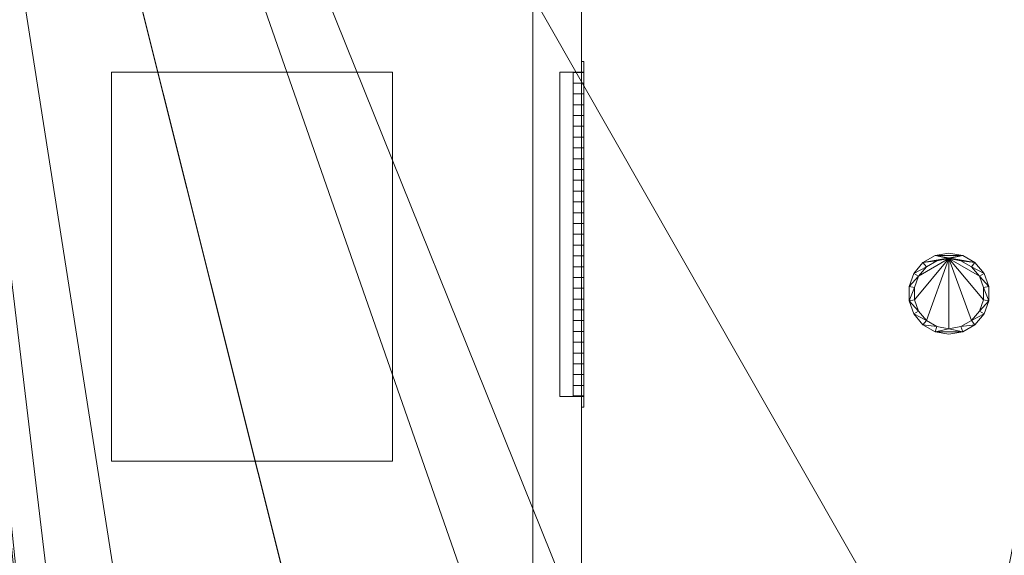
# Model space of a CAD drawing. Header units: inches. Extents: x -263 to 528, y -1 to 602.
# Tile 539 of 656: x 113 to 204, y 402 to 452. Entities that reach past the tile are written whole.
import ezdxf

# ---------------------------------------------------------------- set-up
doc = ezdxf.new("R2010")
doc.units = ezdxf.units.IN
doc.header["$MEASUREMENT"] = 0
for name, color, linetype in [('Twindo - Fixtures', 7, 'Continuous'), ('Twindo - HVAC', 7, 'Continuous'), ('Twindo - Lighting', 7, 'Continuous'), ('Twindo - Slabs', 7, 'Continuous'), ('Twindo - Walls', 7, 'Continuous')]:
    doc.layers.add(name, color=color, linetype=linetype)
doc.layers.add('Twindo - Lighting_Pen_No__10', color=1, linetype='Continuous', lineweight=18)

# ---------------------------------------------------------------- blocks, each defined once
blk = doc.blocks.new('Slab_D0BD3B49-249D-4DA8-80D4-D821BCE50D6B', base_point=(-249.5, 387))
at = {"layer": 'Twindo - Slabs', "lineweight": 0}
mesh = blk.add_polyface(dxfattribs=at)
corners = [(-192, 387), (-249.5, 387), (-249.5, 387, -6), (-192, 387, -6), (-89.75, 579.5), (-249.5, 579.5), (-192, 134.5), (-132, 134.5), (-132, 124.5), (10, 124.5), (10, 13.75), (161.5, 13.75), (161.5, 6.5), (252, 6.5), (252, 14), (415.5, 14), (415.5, 322.5), (222.5, 322.5), (222.5, 357.5), (-4, 357.5), (-4, 413), (101.5, 413), (101.5, 553.5), (-89.75, 553.5), (-249.5, 579.5, -6), (-192, 134.5, -6), (-89.75, 579.5, -6), (-89.75, 553.5, -6), (101.5, 553.5, -6), (101.5, 413, -6), (-4, 413, -6), (-4, 357.5, -6), (222.5, 357.5, -6), (222.5, 322.5, -6), (415.5, 322.5, -6), (415.5, 14, -6), (252, 14, -6), (252, 6.5, -6), (161.5, 6.5, -6), (161.5, 13.75, -6), (10, 13.75, -6), (10, 124.5, -6), (-132, 124.5, -6), (-132, 134.5, -6)]
mesh.append_faces([[corners[k] for k in face] for face in [(0, 1, 2, 3), (1, 5, 24, 2), (6, 0, 3, 25), (5, 4, 26, 24), (7, 6, 25, 43), (8, 7, 43, 42), (9, 8, 42, 41), (10, 9, 41, 40), (11, 10, 40, 39), (12, 11, 39, 38), (13, 12, 38, 37), (14, 13, 37, 36), (15, 14, 36, 35), (16, 15, 35, 34), (17, 16, 34, 33), (18, 17, 33, 32), (19, 18, 32, 31), (20, 19, 31, 30), (21, 20, 30, 29), (22, 21, 29, 28), (23, 22, 28, 27), (4, 23, 27, 26)]], dxfattribs={"color": 254})
mesh.append_faces([[corners[k] for k in face] for face in [(22, 20, 21), (16, 14, 15)]], dxfattribs={"vtx0": -1, "color": 254})
mesh.append_faces([[corners[k] for k in face] for face in [(28, 30, 27), (34, 36, 33)]], dxfattribs={"vtx0": -1, "vtx1": -1, "color": 254})
mesh.append_faces([[corners[k] for k in face] for face in [(4, 0, 7), (19, 23, 8), (19, 9, 11), (43, 3, 26), (42, 27, 31), (39, 41, 31)]], dxfattribs={"vtx0": -1, "vtx1": -1, "vtx2": -1, "color": 254})
mesh.append_faces([[corners[k] for k in face] for face in [(23, 7, 8), (19, 8, 9), (17, 11, 12), (17, 12, 13), (17, 13, 14), (3, 24, 26), (43, 26, 27), (39, 31, 32), (39, 32, 33)]], dxfattribs={"vtx0": -1, "vtx2": -1, "color": 254})
mesh.append_faces([[corners[k] for k in face] for face in [(29, 30, 28), (35, 36, 34)]], dxfattribs={"vtx1": -1, "color": 254})
mesh.append_faces([[corners[k] for k in face] for face in [(4, 5, 0), (23, 4, 7), (19, 20, 23), (22, 23, 20), (18, 19, 11), (17, 18, 11), (16, 17, 14), (42, 43, 27), (30, 31, 27), (41, 42, 31), (38, 39, 33), (37, 38, 33), (36, 37, 33)]], dxfattribs={"vtx1": -1, "vtx2": -1, "color": 254})
mesh.append_faces([[corners[k] for k in face] for face in [(5, 1, 0), (0, 6, 7), (9, 10, 11), (3, 2, 24), (43, 25, 3), (39, 40, 41)]], dxfattribs={"vtx2": -1, "color": 254})
blk = doc.blocks.new('Slab_C16FED3F-F51D-4887-95C2-45D370958F54', base_point=(-255.75, 595))
at = {"layer": 'Twindo - Slabs', "lineweight": 0}
mesh = blk.add_polyface(dxfattribs=at)
corners = [(95.5, 568, 128), (95.5, 570, 128), (-75.75, 570, 128), (-75.75, 595, 128), (-255.75, 595, 128), (-255.75, 379, 128), (-198, 379, 128), (-198, 134.5, 128), (-136, 134.5, 128), (-136, 110.5, 128), (6.5, 110.5, 128), (6.5, 6.5, 128), (315.5, 6.5, 128), (315.5, 8, 128), (378.5, 8, 128), (378.5, 6.5, 128), (523, 6.5, 128), (523, 132.25, 128), (421.5, 132.25, 128), (421.5, 333, 128), (239, 333, 128), (239, 391.501, 128), (240, 391.501, 128), (240, 457, 128), (237, 457, 128), (237, 568, 128), (201, 127.5, 128), (201, 128.125, 128), (244.5, 128.125, 128), (244.5, 127.5, 128), (244.5, 15, 128), (161.5, 15, 128), (161.5, 146.5, 128), (200.935, 146.5, 128), (200.997, 146.5, 128), (200.997, 128.5, 128), (95.5, 568, 101), (95.5, 570, 101), (-75.75, 570, 101), (-75.75, 595, 101), (-255.75, 595, 101), (-255.75, 379, 101), (-198, 379, 101), (-198, 134.5, 101), (-136, 134.5, 101), (-136, 110.5, 101), (6.5, 110.5, 101), (6.5, 6.5, 101), (315.5, 6.5, 101), (315.5, 8, 101), (378.5, 8, 101), (378.5, 6.5, 101), (523, 6.5, 101), (523, 132.25, 101), (421.5, 132.25, 101), (421.5, 333, 101), (239, 333, 101), (239, 391.501, 101), (240, 391.501, 101), (240, 457, 101), (237, 457, 101), (237, 568, 101), (201, 127.5, 120), (201, 128, 120), (201, 128.125, 120), (244.5, 128.125, 120), (244.5, 128, 120), (244.5, 127.5, 120), (244.5, 127.5, 101), (244.5, 15, 101), (161.5, 15, 101), (161.5, 146.5, 101), (200.935, 146.5, 101), (200.997, 146.5, 101), (200.997, 128.5, 114.5), (201, 127.5, 101)]
mesh.append_faces([[corners[k] for k in face] for face in [(36, 37, 1, 0), (37, 38, 2, 1), (38, 39, 3, 2), (39, 40, 4, 3), (40, 41, 5, 4), (41, 42, 6, 5), (42, 43, 7, 6), (43, 44, 8, 7), (44, 45, 9, 8), (45, 46, 10, 9), (46, 47, 11, 10), (47, 48, 12, 11), (48, 49, 13, 12), (49, 50, 14, 13), (50, 51, 15, 14), (51, 52, 16, 15), (52, 53, 17, 16), (53, 54, 18, 17), (54, 55, 19, 18), (55, 56, 20, 19), (56, 57, 21, 20), (57, 58, 22, 21), (58, 59, 23, 22), (59, 60, 24, 23), (60, 61, 25, 24), (61, 36, 0, 25), (28, 27, 64, 65), (69, 70, 31, 30), (70, 71, 32, 31), (33, 32, 71, 72), (33, 72, 73, 34), (34, 73, 74, 35), (62, 67, 66, 63), (65, 64, 63, 66), (67, 62, 75, 68), (72, 74, 73)]], dxfattribs={"color": 254})
mesh.append_faces([[corners[k] for k in face] for face in [(23, 21, 22), (27, 63, 64), (29, 66, 67), (29, 69, 30), (75, 74, 72), (52, 54, 53)]], dxfattribs={"vtx0": -1, "color": 254})
mesh.append_faces([[corners[k] for k in face] for face in [(16, 18, 15), (59, 57, 60)]], dxfattribs={"vtx0": -1, "vtx1": -1, "color": 254})
mesh.append_faces([[corners[k] for k in face] for face in [(3, 6, 8), (31, 0, 11), (0, 32, 34), (24, 34, 27), (20, 24, 27), (28, 30, 12), (20, 28, 13), (75, 26, 74), (44, 42, 39), (47, 36, 70), (75, 60, 56), (49, 68, 56)]], dxfattribs={"vtx0": -1, "vtx1": -1, "vtx2": -1, "color": 254})
mesh.append_faces([[corners[k] for k in face] for face in [(2, 8, 9), (2, 9, 10), (0, 10, 11), (20, 27, 28), (30, 11, 12), (28, 12, 13), (20, 13, 14), (18, 14, 15), (42, 40, 39), (44, 39, 38), (46, 38, 37), (46, 37, 36), (72, 36, 61), (75, 61, 60), (47, 70, 69), (49, 69, 68), (50, 56, 55), (50, 55, 54)]], dxfattribs={"vtx0": -1, "vtx2": -1, "color": 254})
mesh.append_faces([[corners[k] for k in face] for face in [(17, 18, 16), (58, 57, 59)]], dxfattribs={"vtx1": -1, "color": 254})
mesh.append_faces([[corners[k] for k in face] for face in [(3, 4, 6), (2, 3, 8), (1, 2, 10), (0, 1, 10), (31, 32, 0), (25, 0, 34), (24, 25, 34), (20, 21, 24), (23, 24, 21), (30, 31, 11), (19, 20, 14), (18, 19, 14), (45, 44, 38), (46, 45, 38), (47, 46, 36), (71, 70, 36), (72, 71, 36), (75, 72, 61), (57, 56, 60), (68, 75, 56), (48, 47, 69), (49, 48, 69), (50, 49, 56), (51, 50, 54), (52, 51, 54)]], dxfattribs={"vtx1": -1, "vtx2": -1, "color": 254})
mesh.append_faces([[corners[k] for k in face] for face in [(4, 5, 6), (6, 7, 8), (26, 35, 74), (42, 41, 40), (44, 43, 42)]], dxfattribs={"vtx2": -1, "color": 254})
mesh.append_faces([[corners[k] for k in face] for face in [(27, 26, 62, 63), (29, 28, 65, 66), (29, 67, 68, 69)]], dxfattribs={"vtx3": -1, "color": 254})
blk = doc.blocks.new('Wall_07452974-C108-4ED3-BE7F-D34E13632C1E', base_point=(165, 401.001))
at = {"layer": 'Twindo - Walls', "lineweight": 0}
mesh = blk.add_polyface(dxfattribs=at)
corners = [(165, 499, 128), (165, 499, 224), (165, 529, 224), (165, 529, 128), (165, 568, 128), (165, 568, 248), (165, 401.001, 248), (165, 401.001, 128), (160.5, 499, 128), (160.5, 499, 224), (160.5, 529, 224), (160.5, 529, 128), (160.5, 568, 128), (160.5, 568, 248), (160.5, 401.001, 248), (160.5, 401.001, 128)]
mesh.append_faces([[corners[k] for k in face] for face in [(1, 0, 8, 9), (2, 1, 9, 10), (3, 2, 10, 11), (3, 11, 12, 4), (5, 4, 12, 13), (13, 14, 6, 5), (6, 14, 15, 7), (8, 0, 7, 15)]], dxfattribs={"color": 254})
mesh.append_faces([[corners[k] for k in face] for face in [(4, 2, 3), (15, 9, 8)]], dxfattribs={"vtx0": -1, "color": 254})
mesh.append_faces([[corners[k] for k in face] for face in [(7, 1, 6), (12, 10, 13)]], dxfattribs={"vtx0": -1, "vtx1": -1, "color": 254})
mesh.append_faces([[corners[k] for k in face] for face in [(1, 5, 6), (10, 14, 13)]], dxfattribs={"vtx0": -1, "vtx2": -1, "color": 254})
mesh.append_faces([[corners[k] for k in face] for face in [(0, 1, 7), (11, 10, 12)]], dxfattribs={"vtx1": -1, "color": 254})
mesh.append_faces([[corners[k] for k in face] for face in [(1, 2, 5), (4, 5, 2), (10, 9, 14), (15, 14, 9)]], dxfattribs={"vtx1": -1, "vtx2": -1, "color": 254})
blk = doc.blocks.new('Slab_A3746481-2909-4108-A365-6002FE2AB3C6', base_point=(95.5, 568))
at = {"layer": 'Twindo - Slabs', "lineweight": 0}
mesh = blk.add_polyface(dxfattribs=at)
corners = [(95.5, 568, 254), (95.5, 568, 248), (95.5, 395.501, 248), (95.5, 395.501, 254), (237, 568, 254), (237, 568, 248), (237, 457, 248), (240, 457, 248), (240, 391.501, 248), (239, 391.501, 248), (239, 192.5, 248), (421.5, 192.5, 248), (421.5, 132.25, 248), (523, 132.25, 248), (523, 6.5, 248), (378.5, 6.5, 248), (378.5, 8, 248), (315.5, 8, 248), (315.5, 6.5, 248), (150.5, 6.5, 248), (150.5, 197, 248), (155, 197, 248), (155, 397.501, 248), (113, 397.501, 248), (113, 395.501, 248), (201, 383.001, 248), (170, 383.001, 248), (170, 205.5, 248), (201, 205.5, 248), (378.6, 174.5, 248), (261.6, 174.5, 248), (261.6, 108.5, 248), (342.106, 108.5, 248), (378.6, 144.994, 248), (113, 395.501, 254), (113, 397.501, 254), (155, 397.501, 254), (155, 197, 254), (150.5, 197, 254), (150.5, 6.5, 254), (315.5, 6.5, 254), (315.5, 8, 254), (378.5, 8, 254), (378.5, 6.5, 254), (523, 6.5, 254), (523, 132.25, 254), (421.5, 132.25, 254), (421.5, 192.5, 254), (239, 192.5, 254), (239, 391.501, 254), (240, 391.501, 254), (240, 457, 254), (237, 457, 254), (170, 205.5, 254), (170, 383.001, 254), (201, 383.001, 254), (201, 205.5, 254), (261.6, 108.5, 254), (261.6, 174.5, 254), (378.6, 174.5, 254), (378.6, 144.994, 254), (342.106, 108.5, 254)]
mesh.append_faces([[corners[k] for k in face] for face in [(0, 1, 2, 3), (4, 5, 1, 0), (3, 2, 24, 34), (52, 6, 5, 4), (51, 7, 6, 52), (50, 8, 7, 51), (49, 9, 8, 50), (48, 10, 9, 49), (47, 11, 10, 48), (46, 12, 11, 47), (45, 13, 12, 46), (44, 14, 13, 45), (43, 15, 14, 44), (42, 16, 15, 43), (41, 17, 16, 42), (40, 18, 17, 41), (39, 19, 18, 40), (38, 20, 19, 39), (37, 21, 20, 38), (36, 22, 21, 37), (35, 23, 22, 36), (34, 24, 23, 35), (54, 26, 25, 55), (53, 27, 26, 54), (56, 28, 27, 53), (55, 25, 28, 56), (58, 30, 29, 59), (57, 31, 30, 58), (61, 32, 31, 57), (60, 33, 32, 61), (59, 29, 33, 60)]], dxfattribs={"color": 254})
mesh.append_faces([[corners[k] for k in face] for face in [(14, 12, 13), (51, 49, 50)]], dxfattribs={"vtx0": -1, "color": 254})
mesh.append_faces([[corners[k] for k in face] for face in [(7, 9, 6), (44, 46, 43)]], dxfattribs={"vtx0": -1, "vtx1": -1, "color": 254})
mesh.append_faces([[corners[k] for k in face] for face in [(19, 21, 27), (26, 22, 1), (28, 6, 10), (19, 28, 10), (19, 10, 31), (15, 33, 12), (0, 36, 54), (53, 37, 39), (48, 52, 56), (48, 56, 39), (57, 48, 39), (46, 60, 43)]], dxfattribs={"vtx0": -1, "vtx1": -1, "vtx2": -1, "color": 254})
mesh.append_faces([[corners[k] for k in face] for face in [(23, 2, 1), (26, 21, 22), (19, 27, 28), (25, 1, 5), (28, 5, 6), (17, 31, 32), (16, 32, 33), (29, 10, 11), (33, 11, 12), (0, 34, 35), (0, 35, 36), (53, 36, 37), (0, 54, 55), (52, 55, 56), (57, 39, 40), (57, 40, 41), (61, 41, 42), (48, 58, 59), (60, 42, 43), (46, 59, 60)]], dxfattribs={"vtx0": -1, "vtx2": -1, "color": 254})
mesh.append_faces([[corners[k] for k in face] for face in [(8, 9, 7), (45, 46, 44)]], dxfattribs={"vtx1": -1, "color": 254})
mesh.append_faces([[corners[k] for k in face] for face in [(22, 23, 1), (26, 27, 21), (25, 26, 1), (28, 25, 5), (9, 10, 6), (30, 31, 10), (18, 19, 31), (17, 18, 31), (16, 17, 32), (15, 16, 33), (29, 30, 10), (33, 29, 11), (14, 15, 12), (53, 54, 36), (56, 53, 39), (4, 0, 55), (52, 4, 55), (48, 49, 52), (51, 52, 49), (57, 58, 48), (61, 57, 41), (60, 61, 42), (47, 48, 59), (46, 47, 59)]], dxfattribs={"vtx1": -1, "vtx2": -1, "color": 254})
mesh.append_faces([[corners[k] for k in face] for face in [(23, 24, 2), (19, 20, 21), (0, 3, 34), (37, 38, 39)]], dxfattribs={"vtx2": -1, "color": 254})
blk = doc.blocks.new('Object_1E949D9C-07F0-4421-9F94-298B39CA1C10')
at = {"layer": 'Twindo - HVAC', "lineweight": 0}
mesh = blk.add_polyface(dxfattribs=at)
corners = [(165.197, 448, 233), (165.197, 416, 233), (165, 416, 233), (165, 448, 233), (165.197, 416, 242), (165, 416, 242), (165.197, 448, 242), (165, 448, 242), (165.197, 447.016, 233.984), (165.197, 447.016, 241.016), (165, 447.016, 241.016), (165, 447.016, 233.984), (165.197, 416.985, 241.016), (165, 416.985, 241.016), (165.197, 416.985, 233.984), (165, 416.985, 233.984)]
mesh.append_faces([[corners[k] for k in face] for face in [(0, 1, 2, 3), (1, 4, 5, 2), (4, 6, 7, 5), (6, 0, 3, 7), (8, 9, 10, 11), (9, 12, 13, 10), (12, 14, 15, 13), (14, 8, 11, 15)]], dxfattribs={"color": 141})
mesh.append_faces([[corners[k] for k in face] for face in [(0, 8, 1), (1, 14, 4), (2, 15, 3), (3, 11, 7)]], dxfattribs={"vtx0": -1, "vtx1": -1, "color": 141})
mesh.append_faces([[corners[k] for k in face] for face in [(12, 6, 4), (6, 9, 8), (1, 8, 14), (10, 5, 7), (5, 13, 15), (3, 15, 11)]], dxfattribs={"vtx0": -1, "vtx2": -1, "color": 141})
mesh.append_faces([[corners[k] for k in face] for face in [(12, 9, 6), (14, 12, 4), (0, 6, 8), (10, 13, 5), (11, 10, 7), (2, 5, 15)]], dxfattribs={"vtx1": -1, "vtx2": -1, "color": 141})
mesh = blk.add_polyface(dxfattribs=at)
corners = [(165.197, 417.024, 234), (165.197, 446.976, 234), (164.213, 446.976, 234), (164.213, 417.024, 234), (165.197, 417.024, 235), (165.197, 446.976, 235), (164.213, 446.976, 235), (164.213, 417.024, 235), (165.197, 417.024, 236), (165.197, 446.976, 236), (164.213, 446.976, 236), (164.213, 417.024, 236), (165.197, 417.024, 237), (165.197, 446.976, 237), (164.213, 446.976, 237), (164.213, 417.024, 237), (165.197, 417.024, 238), (165.197, 446.976, 238), (164.213, 446.976, 238), (164.213, 417.024, 238), (165.197, 417.024, 239), (165.197, 446.976, 239), (164.213, 446.976, 239), (164.213, 417.024, 239), (165.197, 417.024, 240), (165.197, 446.976, 240), (164.213, 446.976, 240), (164.213, 417.024, 240), (165.197, 417.024, 241), (165.197, 446.976, 241), (164.213, 446.976, 241), (164.213, 417.024, 241), (165.197, 447, 240.976), (165.197, 447, 234.024), (164.213, 447, 234.024), (164.213, 447, 240.976), (165.197, 446, 240.976), (165.197, 446, 234.024), (164.213, 446, 234.024), (164.213, 446, 240.976), (165.197, 445, 240.976), (165.197, 445, 234.024), (164.213, 445, 234.024), (164.213, 445, 240.976), (165.197, 444, 240.976), (165.197, 444, 234.024), (164.213, 444, 234.024), (164.213, 444, 240.976), (165.197, 443, 240.976), (165.197, 443, 234.024), (164.213, 443, 234.024), (164.213, 443, 240.976), (165.197, 442, 240.976), (165.197, 442, 234.024), (164.213, 442, 234.024), (164.213, 442, 240.976), (165.197, 441, 240.976), (165.197, 441, 234.024), (164.213, 441, 234.024), (164.213, 441, 240.976), (165.197, 440, 240.976), (165.197, 440, 234.024), (164.213, 440, 234.024), (164.213, 440, 240.976), (165.197, 439, 240.976), (165.197, 439, 234.024), (164.213, 439, 234.024), (164.213, 439, 240.976), (165.197, 438, 240.976), (165.197, 438, 234.024), (164.213, 438, 234.024), (164.213, 438, 240.976), (165.197, 437, 240.976), (165.197, 437, 234.024), (164.213, 437, 234.024), (164.213, 437, 240.976), (165.197, 436, 240.976), (165.197, 436, 234.024), (164.213, 436, 234.024), (164.213, 436, 240.976), (165.197, 435, 240.976), (165.197, 435, 234.024), (164.213, 435, 234.024), (164.213, 435, 240.976), (165.197, 434, 240.976), (165.197, 434, 234.024), (164.213, 434, 234.024), (164.213, 434, 240.976), (165.197, 433, 240.976), (165.197, 433, 234.024), (164.213, 433, 234.024), (164.213, 433, 240.976), (165.197, 432, 240.976), (165.197, 432, 234.024), (164.213, 432, 234.024), (164.213, 432, 240.976), (165.197, 431, 240.976), (165.197, 431, 234.024), (164.213, 431, 234.024), (164.213, 431, 240.976), (165.197, 430, 240.976), (165.197, 430, 234.024), (164.213, 430, 234.024), (164.213, 430, 240.976), (165.197, 429, 240.976), (165.197, 429, 234.024), (164.213, 429, 234.024), (164.213, 429, 240.976), (165.197, 428, 240.976), (165.197, 428, 234.024), (164.213, 428, 234.024), (164.213, 428, 240.976), (165.197, 427, 240.976), (165.197, 427, 234.024), (164.213, 427, 234.024), (164.213, 427, 240.976), (165.197, 426, 240.976), (165.197, 426, 234.024), (164.213, 426, 234.024), (164.213, 426, 240.976), (165.197, 425, 240.976), (165.197, 425, 234.024), (164.213, 425, 234.024), (164.213, 425, 240.976), (165.197, 424, 240.976), (165.197, 424, 234.024), (164.213, 424, 234.024), (164.213, 424, 240.976), (165.197, 423, 240.976), (165.197, 423, 234.024), (164.213, 423, 234.024), (164.213, 423, 240.976), (165.197, 422, 240.976), (165.197, 422, 234.024), (164.213, 422, 234.024), (164.213, 422, 240.976), (165.197, 421, 240.976), (165.197, 421, 234.024), (164.213, 421, 234.024), (164.213, 421, 240.976), (165.197, 420, 240.976), (165.197, 420, 234.024), (164.213, 420, 234.024), (164.213, 420, 240.976), (165.197, 419, 240.976), (165.197, 419, 234.024), (164.213, 419, 234.024), (164.213, 419, 240.976), (165.197, 418, 240.976), (165.197, 418, 234.024), (164.213, 418, 234.024), (164.213, 418, 240.976), (165.197, 417, 240.976), (165.197, 417, 234.024), (164.213, 417, 234.024), (164.213, 417, 240.976), (165, 416.985, 233.984), (165, 416.985, 241.016), (163, 416.985, 241.016), (163, 416.985, 233.984), (165, 447.016, 241.016), (163, 447.016, 241.016), (165, 447.016, 233.984), (163, 447.016, 233.984)]
mesh.append_faces([[corners[k] for k in face] for face in [(0, 1, 2, 3), (4, 5, 6, 7), (8, 9, 10, 11), (12, 13, 14, 15), (16, 17, 18, 19), (20, 21, 22, 23), (24, 25, 26, 27), (28, 29, 30, 31), (32, 33, 34, 35), (36, 37, 38, 39), (40, 41, 42, 43), (44, 45, 46, 47), (48, 49, 50, 51), (52, 53, 54, 55), (56, 57, 58, 59), (60, 61, 62, 63), (64, 65, 66, 67), (68, 69, 70, 71), (72, 73, 74, 75), (76, 77, 78, 79), (80, 81, 82, 83), (84, 85, 86, 87), (88, 89, 90, 91), (92, 93, 94, 95), (96, 97, 98, 99), (100, 101, 102, 103), (104, 105, 106, 107), (108, 109, 110, 111), (112, 113, 114, 115), (116, 117, 118, 119), (120, 121, 122, 123), (124, 125, 126, 127), (128, 129, 130, 131), (132, 133, 134, 135), (136, 137, 138, 139), (140, 141, 142, 143), (144, 145, 146, 147), (148, 149, 150, 151), (152, 153, 154, 155), (156, 157, 158, 159), (157, 160, 161, 158), (160, 162, 163, 161), (162, 156, 159, 163)]], dxfattribs={"color": 141})
blk = doc.blocks.new('Slab_03814E98-FDF5-498F-9AAC-7DCB52F90176', base_point=(121.5, 447.001))
at = {"layer": 'Twindo - Fixtures', "lineweight": 0}
mesh = blk.add_polyface(dxfattribs=at)
corners = [(121.5, 447.001, 248), (121.5, 447.001, 247.5), (121.5, 411.001, 247.5), (121.5, 411.001, 248), (147.5, 447.001, 248), (147.5, 447.001, 247.5), (147.5, 411.001, 247.5), (147.5, 411.001, 248)]
mesh.append_faces([[corners[k] for k in face] for face in [(0, 1, 2, 3), (4, 5, 1, 0), (2, 1, 5, 6), (3, 2, 6, 7), (4, 0, 3, 7), (7, 6, 5, 4)]], dxfattribs={"color": 254})
blk = doc.blocks.new('Lamp_888868FB-A747-4CA7-A89D-8597527D4C62')
at = {"layer": 'Twindo - Lighting', "lineweight": 0}
mesh = blk.add_polyface(dxfattribs=at)
corners = [(199, 430.25, 247.5), (197.717, 430.024, 247.5), (197.717, 430.024, 248), (199, 430.25, 248), (196.59, 429.373, 247.5), (196.59, 429.373, 248), (195.752, 428.375, 247.5), (195.752, 428.375, 248), (195.307, 427.151, 247.5), (195.307, 427.151, 248), (195.307, 425.849, 247.5), (195.307, 425.849, 248), (195.752, 424.625, 247.5), (195.752, 424.625, 248), (196.59, 423.627, 247.5), (196.59, 423.627, 248), (197.717, 422.976, 247.5), (197.717, 422.976, 248), (199, 422.75, 247.5), (199, 422.75, 248), (200.283, 422.976, 247.5), (200.283, 422.976, 248), (201.41, 423.627, 247.5), (201.41, 423.627, 248), (202.248, 424.625, 247.5), (202.248, 424.625, 248), (202.693, 425.849, 247.5), (202.693, 425.849, 248), (202.693, 427.151, 247.5), (202.693, 427.151, 248), (202.248, 428.375, 247.5), (202.248, 428.375, 248), (201.41, 429.373, 247.5), (201.41, 429.373, 248), (200.283, 430.024, 247.5), (200.283, 430.024, 248), (199, 429.75, 247.5), (200.112, 429.554, 247.5), (200.112, 429.554, 248), (199, 429.75, 248), (201.089, 428.99, 247.5), (201.089, 428.99, 248), (201.815, 428.125, 247.5), (201.815, 428.125, 248), (202.201, 427.064, 247.5), (202.201, 427.064, 248), (202.201, 425.936, 247.5), (202.201, 425.936, 248), (201.815, 424.875, 247.5), (201.815, 424.875, 248), (201.089, 424.01, 247.5), (201.089, 424.01, 248), (200.112, 423.446, 247.5), (200.112, 423.446, 248), (199, 423.25, 247.5), (199, 423.25, 248), (197.888, 423.446, 247.5), (197.888, 423.446, 248), (196.911, 424.01, 247.5), (196.911, 424.01, 248), (196.185, 424.875, 247.5), (196.185, 424.875, 248), (195.799, 425.936, 247.5), (195.799, 425.936, 248), (195.799, 427.064, 247.5), (195.799, 427.064, 248), (196.185, 428.125, 247.5), (196.185, 428.125, 248), (196.911, 428.99, 247.5), (196.911, 428.99, 248), (197.888, 429.554, 247.5), (197.888, 429.554, 248)]
mesh.append_faces([[corners[k] for k in face] for face in [(0, 1, 2, 3), (1, 4, 5, 2), (4, 6, 7, 5), (6, 8, 9, 7), (8, 10, 11, 9), (10, 12, 13, 11), (12, 14, 15, 13), (14, 16, 17, 15), (16, 18, 19, 17), (18, 20, 21, 19), (20, 22, 23, 21), (22, 24, 25, 23), (24, 26, 27, 25), (26, 28, 29, 27), (28, 30, 31, 29), (30, 32, 33, 31), (32, 34, 35, 33), (34, 0, 3, 35), (36, 37, 38, 39), (37, 40, 41, 38), (40, 42, 43, 41), (42, 44, 45, 43), (44, 46, 47, 45), (46, 48, 49, 47), (48, 50, 51, 49), (50, 52, 53, 51), (52, 54, 55, 53), (54, 56, 57, 55), (56, 58, 59, 57), (58, 60, 61, 59), (60, 62, 63, 61), (62, 64, 65, 63), (64, 66, 67, 65), (66, 68, 69, 67), (68, 70, 71, 69), (70, 36, 39, 71)]], dxfattribs={"color": 9})
mesh.append_faces([[corners[k] for k in face] for face in [(20, 16, 54), (34, 36, 4), (17, 21, 55), (2, 39, 33)]], dxfattribs={"vtx0": -1, "vtx1": -1, "vtx2": -1, "color": 9})
mesh.append_faces([[corners[k] for k in face] for face in [(20, 54, 52), (56, 16, 14), (22, 52, 50), (58, 14, 12), (24, 50, 48), (60, 12, 10), (26, 48, 46), (26, 46, 44), (64, 10, 8), (28, 44, 42), (66, 8, 6), (30, 42, 40), (68, 6, 4), (32, 40, 37), (32, 37, 36), (34, 4, 1), (17, 55, 57), (53, 21, 23), (15, 57, 59), (51, 23, 25), (13, 59, 61), (49, 25, 27), (11, 61, 63), (11, 63, 65), (45, 27, 29), (9, 65, 67), (43, 29, 31), (7, 67, 69), (41, 31, 33), (5, 69, 71), (5, 71, 39), (2, 33, 35)]], dxfattribs={"vtx0": -1, "vtx2": -1, "color": 9})
mesh.append_faces([[corners[k] for k in face] for face in [(0, 34, 1), (3, 2, 35)]], dxfattribs={"vtx1": -1, "color": 9})
mesh.append_faces([[corners[k] for k in face] for face in [(56, 54, 16), (22, 20, 52), (58, 56, 14), (24, 22, 50), (60, 58, 12), (26, 24, 48), (62, 60, 10), (64, 62, 10), (28, 26, 44), (66, 64, 8), (30, 28, 42), (68, 66, 6), (32, 30, 40), (70, 68, 4), (36, 70, 4), (34, 32, 36), (53, 55, 21), (15, 17, 57), (51, 53, 23), (13, 15, 59), (49, 51, 25), (11, 13, 61), (47, 49, 27), (45, 47, 27), (9, 11, 65), (43, 45, 29), (7, 9, 67), (41, 43, 31), (5, 7, 69), (38, 41, 33), (39, 38, 33), (2, 5, 39)]], dxfattribs={"vtx1": -1, "vtx2": -1, "color": 9})
mesh.append_faces([[corners[k] for k in face] for face in [(20, 18, 16), (17, 19, 21)]], dxfattribs={"vtx2": -1, "color": 9})
mesh = blk.add_polyface(dxfattribs=at)
corners = [(199, 429.75, 247.554), (200.112, 429.554, 247.554), (201.089, 428.99, 247.554), (201.815, 428.125, 247.554), (202.201, 427.064, 247.554), (202.201, 425.936, 247.554), (201.815, 424.875, 247.554), (201.089, 424.01, 247.554), (200.112, 423.446, 247.554), (199, 423.25, 247.554), (197.888, 423.446, 247.554), (196.911, 424.01, 247.554), (196.185, 424.875, 247.554), (195.799, 425.936, 247.554), (195.799, 427.064, 247.554), (196.185, 428.125, 247.554), (196.911, 428.99, 247.554), (197.888, 429.554, 247.554)]
mesh.append_faces([[corners[k] for k in face] for face in [(0, 15, 16, 17)]], dxfattribs={"vtx0": -1, "color": 7})
mesh.append_faces([[corners[k] for k in face] for face in [(0, 3, 4, 5), (0, 5, 6, 7), (0, 7, 8, 9), (0, 9, 10, 11), (0, 11, 12, 13), (0, 13, 14, 15)]], dxfattribs={"vtx0": -1, "vtx3": -1, "color": 7})
mesh.append_faces([[corners[k] for k in face] for face in [(0, 1, 2, 3)]], dxfattribs={"vtx3": -1, "color": 7})

msp = doc.modelspace()

# ---------------------------------------------------------------- block references
at = {"layer": 'Twindo - Fixtures', "color": 251, "linetype": 'Continuous', "lineweight": 18, "true_color": 0x4a4a4a}
msp.add_blockref('Slab_03814E98-FDF5-498F-9AAC-7DCB52F90176', (121.5, 447.001), dxfattribs=at)
at = {"layer": 'Twindo - HVAC', "color": 36, "linetype": 'Continuous', "lineweight": 18, "true_color": 0x783c00}
msp.add_blockref('Object_1E949D9C-07F0-4421-9F94-298B39CA1C10', (0, 0), dxfattribs=at)
at = {"layer": 'Twindo - Lighting_Pen_No__10', "color": 1, "linetype": 'Continuous', "lineweight": 18}
msp.add_blockref('Lamp_888868FB-A747-4CA7-A89D-8597527D4C62', (0, 0), dxfattribs=at)
at = {"layer": 'Twindo - Slabs', "color": 251, "linetype": 'Continuous', "lineweight": 18, "true_color": 0x4a4a4a}
for name, p in [('Slab_C16FED3F-F51D-4887-95C2-45D370958F54', (-255.75, 595)), ('Slab_D0BD3B49-249D-4DA8-80D4-D821BCE50D6B', (-249.5, 387)), ('Slab_A3746481-2909-4108-A365-6002FE2AB3C6', (95.5, 568))]:
    msp.add_blockref(name, p, dxfattribs=at)
at = {"layer": 'Twindo - Walls', "color": 7, "lineweight": 35}
msp.add_blockref('Wall_07452974-C108-4ED3-BE7F-D34E13632C1E', (165, 401.001), dxfattribs=at)

doc.saveas('drawing.dxf')
